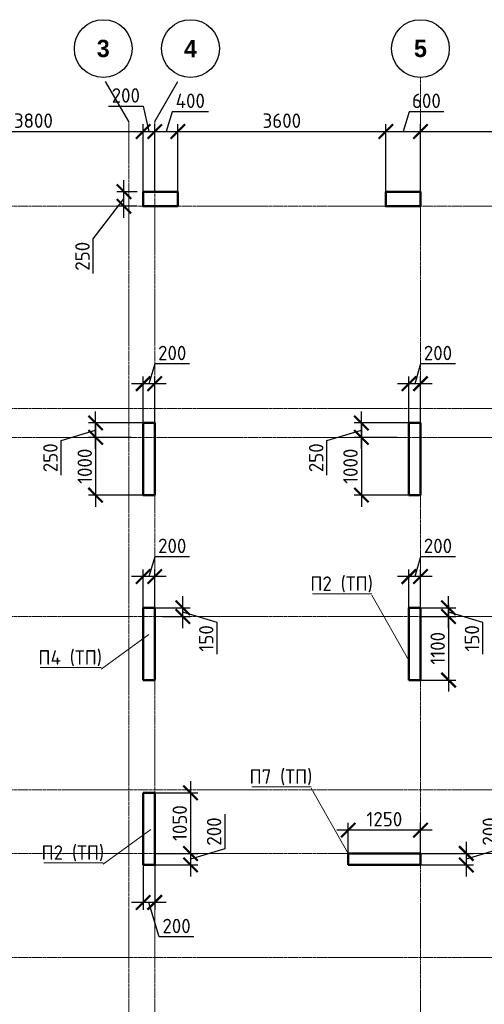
# Model space of a CAD drawing. Header units: millimetres. Extents: x 247266 to 730847, y -636031 to 10052.
# Tile 307 of 330: x 465639 to 473681, y -45802 to -28763. Entities that reach past the tile are written whole.
import ezdxf

# ---------------------------------------------------------------- set-up
doc = ezdxf.new("R2010")
doc.units = ezdxf.units.MM
doc.linetypes.add('______5', pattern=[1100, 800, -100, 100, -100])
doc.linetypes.add('осевая', pattern=[50.8, 31.75, -6.35, 6.35, -6.35])
for name, color, linetype, lineweight in [('Конструкции 0.5', 7, 'Continuous', 50), ('Надписи', 7, 'Continuous', 18), ('Оси', 7, '______5', 18), ('Стена_ бетон не несущ.', 7, 'Continuous', 35), ('Стена_ бетон несущ.', 7, 'Continuous', 70), ('Стена_ кирп. кладка не несущ', 7, 'Continuous', 35)]:
    doc.layers.add(name, color=color, linetype=linetype, lineweight=lineweight)
doc.layers.add('РАЗМЕРЫ', color=7, linetype='Continuous')
doc.styles.add('Century Gothic', font='GOTHIC.TTF')
doc.styles.add('GOST-2.304_Type-B', font='GOST_Common.ttf')
doc.dimstyles.new('СПДС', dxfattribs={"dimscale": 100, "dimtxt": 2.5, "dimasz": 2.5, "dimexe": 1.25, "dimexo": 0, "dimtad": 1, "dimdec": 0, "dimtxsty": 'GOST-2.304_Type-B', "dimblk": 'ARCHTICK', "dimcen": 2.5, "dimdle": 2, "dimadec": 0, "dimazin": 2, "dimtfac": 0.75, "dimtdec": 0, "dimtmove": 1, "dimatfit": 3, "dimfxl": 1, "dimtolj": 1, "dimarcsym": 1})

# ---------------------------------------------------------------- blocks, each defined once
blk = doc.blocks.new('NSY101')
at = {"color": 0, "linetype": 'ByBlock', "lineweight": -2}
blk.add_circle((0, 0), 50, dxfattribs=at)
blk = doc.blocks.new('оси 2.2-2.3')
at = {"layer": 'Оси', "color": 16, "linetype": '______5', "lineweight": 25, "transparency": 33554687}
for p, q in [((482754.9, -105027.5), (482318.8, -104272.1)), ((483204.9, -105027.5), (483641.1, -104272.1))]:
    blk.add_line(p, q, dxfattribs=at)
at = {"layer": 'Оси', "color": 16, "linetype": 'осевая', "lineweight": 0, "transparency": 33554687}
for p, q in [((487804.9, -104267.9), (487804.9, -134893.5)), ((482754.9, -105027.5), (482754.9, -134138.1)), ((483204.9, -105027.5), (483204.9, -134138.1)), ((468076.3, -106495.4), (524372.9, -106495.4)), ((468076.3, -109995.4), (524372.9, -109995.4)), ((468653.8, -110495.4), (523696.4, -110495.4)), ((468076.3, -113595.4), (524372.9, -113595.4)), ((468076.3, -116595.4), (524372.9, -116595.4)), ((468076.3, -117695.4), (524372.9, -117695.4)), ((468076.3, -119495.4), (524372.9, -119495.4))]:
    blk.add_line(p, q, dxfattribs=at)
at = {"layer": 'Оси', "color": 16, "linetype": 'Continuous', "lineweight": 25, "transparency": 33554687, "xscale": 9.999999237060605, "yscale": 9.999999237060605, "zscale": 9.999999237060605}
for p in [(482314.4, -103767.9), (483824.4, -103767.9), (487804.4, -103767.9)]:
    blk.add_blockref('NSY101', p, dxfattribs=at)
at = {"layer": 'Оси', "color": 16, "linetype": 'Continuous', "lineweight": 25, "transparency": 33554687, "char_height": 300, "width": 385, "attachment_point": 5, "style": 'Century Gothic'}
for s, insert in [('\\A1;{\\fCentury Gothic|i0|b1;\\H300.000000;\\W1.000000;\\C16;3}\\P', (482314.4, -103767.9)), ('\\A1;{\\fCentury Gothic|i0|b1;\\H300.000000;\\W1.000000;\\C16;4}\\P', (483824.4, -103767.9)), ('\\A1;{\\fCentury Gothic|i0|b1;\\H300.000000;\\W1.000000;\\C16;5}\\P', (487804.4, -103767.9))]:
    blk.add_mtext(s, dxfattribs=dict(at, insert=insert))
blk = doc.blocks.new('_ArchTick')
at = {"color": 0, "linetype": 'ByBlock', "const_width": 0.15}
blk.add_lwpolyline([(-0.5, -0.5), (0.5, 0.5)], dxfattribs=at)
blk = doc.blocks.new('*D1955')
at = {"layer": 'DEFPOINTS', "color": 0, "ltscale": 100}
for p in [(467876, -38941), (468462, -38941), (468109, -39091)]:
    blk.add_point(p, dxfattribs=at)
at = {"layer": 'РАЗМЕРЫ', "color": 0, "lineweight": -2}
for p, q in [((468462, -39291), (468462, -38741)), ((467876, -38941), (468587, -38941)), ((469056, -39194), (468462, -39016)), ((468109, -39091), (468587, -39091)), ((469056, -39744), (469056, -39194))]:
    blk.add_line(p, q, dxfattribs=at)
at = {"layer": 'РАЗМЕРЫ', "color": 0, "lineweight": -2, "ltscale": 100, "xscale": 250, "yscale": 250, "zscale": 250}
for p, rotation in [((468462, -38941), 90), ((468462, -39091), 270)]:
    blk.add_blockref('_ArchTick', p, dxfattribs=dict(at, rotation=rotation))
at = {"layer": 'РАЗМЕРЫ', "color": 0, "lineweight": 0, "ltscale": 100, "insert": (468868, -39469), "char_height": 250, "attachment_point": 5, "rotation": 90, "style": 'GOST-2.304_Type-B'}
blk.add_mtext('\\A1;150', dxfattribs=at)
blk = doc.blocks.new('*D1956')
at = {"layer": 'DEFPOINTS', "color": 0, "ltscale": 100}
for p in [(467776, -38400), (467776, -38941), (467976, -38941)]:
    blk.add_point(p, dxfattribs=at)
at = {"layer": 'РАЗМЕРЫ', "color": 0, "lineweight": -2}
for p, q in [((467979, -38056), (467876, -38400)), ((468580, -38056), (467979, -38056)), ((467776, -38941), (467776, -38275)), ((467976, -38941), (467976, -38275)), ((468176, -38400), (467576, -38400))]:
    blk.add_line(p, q, dxfattribs=at)
at = {"layer": 'РАЗМЕРЫ', "color": 0, "lineweight": -2, "ltscale": 100, "xscale": 250, "yscale": 250, "zscale": 250, "rotation": 180}
blk.add_blockref('_ArchTick', (467776, -38400), dxfattribs=at)
at = {"layer": 'РАЗМЕРЫ', "color": 0, "lineweight": -2, "ltscale": 100, "xscale": 250, "yscale": 250, "zscale": 250}
blk.add_blockref('_ArchTick', (467976, -38400), dxfattribs=at)
at = {"layer": 'РАЗМЕРЫ', "color": 0, "lineweight": 0, "ltscale": 100, "insert": (468279, -37869), "char_height": 250, "attachment_point": 5, "style": 'GOST-2.304_Type-B'}
blk.add_mtext('\\A1;200', dxfattribs=at)
blk = doc.blocks.new('*D1959')
at = {"layer": 'DEFPOINTS', "color": 0, "ltscale": 100}
for p in [(467925, -42141), (467976, -43191), (468596, -43191)]:
    blk.add_point(p, dxfattribs=at)
at = {"layer": 'РАЗМЕРЫ', "color": 0, "lineweight": -2}
for p, q in [((468596, -41941), (468596, -43391)), ((467925, -42141), (468721, -42141)), ((467976, -43191), (468721, -43191))]:
    blk.add_line(p, q, dxfattribs=at)
at = {"layer": 'РАЗМЕРЫ', "color": 0, "lineweight": -2, "ltscale": 100, "xscale": 250, "yscale": 250, "zscale": 250}
for p, rotation in [((468596, -42141), 90), ((468596, -43191), 270)]:
    blk.add_blockref('_ArchTick', p, dxfattribs=dict(at, rotation=rotation))
at = {"layer": 'РАЗМЕРЫ', "color": 0, "lineweight": 0, "ltscale": 100, "insert": (468409, -42666), "char_height": 250, "attachment_point": 5, "rotation": 90, "style": 'GOST-2.304_Type-B'}
blk.add_mtext('\\A1;1050', dxfattribs=at)
blk = doc.blocks.new('*D1960')
at = {"layer": 'DEFPOINTS', "color": 0, "ltscale": 100}
for p in [(468261, -43191), (467976, -43391), (468596, -43391)]:
    blk.add_point(p, dxfattribs=at)
at = {"layer": 'РАЗМЕРЫ', "color": 0, "lineweight": -2}
for p, q in [((469191, -42512), (469191, -43112)), ((468596, -42991), (468596, -43591)), ((468261, -43191), (468721, -43191)), ((469191, -43112), (468596, -43291)), ((467976, -43391), (468721, -43391))]:
    blk.add_line(p, q, dxfattribs=at)
at = {"layer": 'РАЗМЕРЫ', "color": 0, "lineweight": -2, "ltscale": 100, "xscale": 250, "yscale": 250, "zscale": 250}
for p, rotation in [((468596, -43191), 90), ((468596, -43391), 270)]:
    blk.add_blockref('_ArchTick', p, dxfattribs=dict(at, rotation=rotation))
at = {"layer": 'РАЗМЕРЫ', "color": 0, "lineweight": 0, "ltscale": 100, "insert": (469003, -42812), "char_height": 250, "attachment_point": 5, "rotation": 90, "style": 'GOST-2.304_Type-B'}
blk.add_mtext('\\A1;200', dxfattribs=at)
blk = doc.blocks.new('*D1961')
at = {"layer": 'DEFPOINTS', "color": 0, "ltscale": 100}
for p in [(467776, -43391), (467976, -43391), (467776, -44040)]:
    blk.add_point(p, dxfattribs=at)
at = {"layer": 'РАЗМЕРЫ', "color": 0, "lineweight": -2}
for p, q in [((467776, -43391), (467776, -44165)), ((467976, -43391), (467976, -44165)), ((468176, -44040), (467576, -44040)), ((468054, -44634), (467876, -44040)), ((468655, -44634), (468054, -44634))]:
    blk.add_line(p, q, dxfattribs=at)
at = {"layer": 'РАЗМЕРЫ', "color": 0, "lineweight": -2, "ltscale": 100, "xscale": 250, "yscale": 250, "zscale": 250, "rotation": 180}
blk.add_blockref('_ArchTick', (467776, -44040), dxfattribs=at)
at = {"layer": 'РАЗМЕРЫ', "color": 0, "lineweight": -2, "ltscale": 100, "xscale": 250, "yscale": 250, "zscale": 250}
blk.add_blockref('_ArchTick', (467976, -44040), dxfattribs=at)
at = {"layer": 'РАЗМЕРЫ', "color": 0, "lineweight": 0, "ltscale": 100, "insert": (468354, -44447), "char_height": 250, "attachment_point": 5, "style": 'GOST-2.304_Type-B'}
blk.add_mtext('\\A1;200', dxfattribs=at)
blk = doc.blocks.new('*D1851')
at = {"layer": 'DEFPOINTS', "color": 0, "ltscale": 100}
for p in [(472476, -38941), (473062, -38941), (472709, -39091)]:
    blk.add_point(p, dxfattribs=at)
at = {"layer": 'РАЗМЕРЫ', "color": 0, "lineweight": -2}
for p, q in [((473062, -39291), (473062, -38741)), ((472476, -38941), (473187, -38941)), ((473656, -39194), (473062, -39016)), ((472709, -39091), (473187, -39091)), ((473656, -39744), (473656, -39194))]:
    blk.add_line(p, q, dxfattribs=at)
at = {"layer": 'РАЗМЕРЫ', "color": 0, "lineweight": -2, "ltscale": 100, "xscale": 250, "yscale": 250, "zscale": 250}
for p, rotation in [((473062, -38941), 90), ((473062, -39091), 270)]:
    blk.add_blockref('_ArchTick', p, dxfattribs=dict(at, rotation=rotation))
at = {"layer": 'РАЗМЕРЫ', "color": 0, "lineweight": 0, "ltscale": 100, "insert": (473468, -39469), "char_height": 250, "attachment_point": 5, "rotation": 90, "style": 'GOST-2.304_Type-B'}
blk.add_mtext('\\A1;150', dxfattribs=at)
blk = doc.blocks.new('*D1852')
at = {"layer": 'DEFPOINTS', "color": 0, "ltscale": 100}
for p in [(472576, -39091), (472576, -40191), (473062, -40191)]:
    blk.add_point(p, dxfattribs=at)
at = {"layer": 'РАЗМЕРЫ', "color": 0, "lineweight": -2}
for p, q in [((473062, -38891), (473062, -40391)), ((472576, -39091), (473187, -39091)), ((472576, -40191), (473187, -40191))]:
    blk.add_line(p, q, dxfattribs=at)
at = {"layer": 'РАЗМЕРЫ', "color": 0, "lineweight": -2, "ltscale": 100, "xscale": 250, "yscale": 250, "zscale": 250}
for p, rotation in [((473062, -39091), 90), ((473062, -40191), 270)]:
    blk.add_blockref('_ArchTick', p, dxfattribs=dict(at, rotation=rotation))
at = {"layer": 'РАЗМЕРЫ', "color": 0, "lineweight": 0, "ltscale": 100, "insert": (472874, -39641), "char_height": 250, "attachment_point": 5, "rotation": 90, "style": 'GOST-2.304_Type-B'}
blk.add_mtext('\\A1;1100', dxfattribs=at)
blk = doc.blocks.new('*D1853')
at = {"layer": 'DEFPOINTS', "color": 0, "ltscale": 100}
for p in [(472376, -38400), (472376, -38941), (472576, -38941)]:
    blk.add_point(p, dxfattribs=at)
at = {"layer": 'РАЗМЕРЫ', "color": 0, "lineweight": -2}
for p, q in [((472579, -38056), (472476, -38400)), ((473180, -38056), (472579, -38056)), ((472376, -38941), (472376, -38275)), ((472576, -38941), (472576, -38275)), ((472776, -38400), (472176, -38400))]:
    blk.add_line(p, q, dxfattribs=at)
at = {"layer": 'РАЗМЕРЫ', "color": 0, "lineweight": -2, "ltscale": 100, "xscale": 250, "yscale": 250, "zscale": 250, "rotation": 180}
blk.add_blockref('_ArchTick', (472376, -38400), dxfattribs=at)
at = {"layer": 'РАЗМЕРЫ', "color": 0, "lineweight": -2, "ltscale": 100, "xscale": 250, "yscale": 250, "zscale": 250}
blk.add_blockref('_ArchTick', (472576, -38400), dxfattribs=at)
at = {"layer": 'РАЗМЕРЫ', "color": 0, "lineweight": 0, "ltscale": 100, "insert": (472879, -37869), "char_height": 250, "attachment_point": 5, "style": 'GOST-2.304_Type-B'}
blk.add_mtext('\\A1;200', dxfattribs=at)
blk = doc.blocks.new('*D1962')
at = {"layer": 'DEFPOINTS', "color": 0, "ltscale": 100}
for p in [(471326, -42787), (471326, -43191), (472576, -43291)]:
    blk.add_point(p, dxfattribs=at)
at = {"layer": 'РАЗМЕРЫ', "color": 0, "lineweight": -2}
for p, q in [((471326, -43191), (471326, -42662)), ((472576, -43291), (472576, -42662)), ((472776, -42787), (471126, -42787))]:
    blk.add_line(p, q, dxfattribs=at)
at = {"layer": 'РАЗМЕРЫ', "color": 0, "lineweight": -2, "ltscale": 100, "xscale": 250, "yscale": 250, "zscale": 250, "rotation": 180}
blk.add_blockref('_ArchTick', (471326, -42787), dxfattribs=at)
at = {"layer": 'РАЗМЕРЫ', "color": 0, "lineweight": -2, "ltscale": 100, "xscale": 250, "yscale": 250, "zscale": 250}
blk.add_blockref('_ArchTick', (472576, -42787), dxfattribs=at)
at = {"layer": 'РАЗМЕРЫ', "color": 0, "lineweight": 0, "ltscale": 100, "insert": (471951, -42599), "char_height": 250, "attachment_point": 5, "style": 'GOST-2.304_Type-B'}
blk.add_mtext('\\A1;1250', dxfattribs=at)
blk = doc.blocks.new('*D1963')
at = {"layer": 'DEFPOINTS', "color": 0, "ltscale": 100}
for p in [(472143, -43191), (472143, -43391), (473369, -43391)]:
    blk.add_point(p, dxfattribs=at)
at = {"layer": 'РАЗМЕРЫ', "color": 0, "lineweight": -2}
for p, q in [((473963, -42512), (473963, -43112)), ((473369, -42991), (473369, -43591)), ((472143, -43191), (473494, -43191)), ((473963, -43112), (473369, -43291)), ((472143, -43391), (473494, -43391))]:
    blk.add_line(p, q, dxfattribs=at)
at = {"layer": 'РАЗМЕРЫ', "color": 0, "lineweight": -2, "ltscale": 100, "xscale": 250, "yscale": 250, "zscale": 250}
for p, rotation in [((473369, -43191), 90), ((473369, -43391), 270)]:
    blk.add_blockref('_ArchTick', p, dxfattribs=dict(at, rotation=rotation))
at = {"layer": 'РАЗМЕРЫ', "color": 0, "lineweight": 0, "ltscale": 100, "insert": (473775, -42812), "char_height": 250, "attachment_point": 5, "rotation": 90, "style": 'GOST-2.304_Type-B'}
blk.add_mtext('\\A1;200', dxfattribs=at)
blk = doc.blocks.new('*D2047')
at = {"layer": 'DEFPOINTS', "color": 0, "ltscale": 100}
for p in [(472170, -35991), (471553, -36991), (472376, -36991)]:
    blk.add_point(p, dxfattribs=at)
at = {"layer": 'РАЗМЕРЫ', "color": 0, "lineweight": -2}
for p, q in [((471553, -35791), (471553, -37191)), ((472170, -35991), (471428, -35991)), ((472376, -36991), (471428, -36991))]:
    blk.add_line(p, q, dxfattribs=at)
at = {"layer": 'РАЗМЕРЫ', "color": 0, "lineweight": -2, "ltscale": 100, "xscale": 250, "yscale": 250, "zscale": 250}
for p, rotation in [((471553, -35991), 90), ((471553, -36991), 270)]:
    blk.add_blockref('_ArchTick', p, dxfattribs=dict(at, rotation=rotation))
at = {"layer": 'РАЗМЕРЫ', "color": 0, "lineweight": 0, "ltscale": 100, "insert": (471365, -36491), "char_height": 250, "attachment_point": 5, "rotation": 90, "style": 'GOST-2.304_Type-B'}
blk.add_mtext('\\A1;1000', dxfattribs=at)
blk = doc.blocks.new('*D1903')
at = {"layer": 'DEFPOINTS', "color": 0, "ltscale": 100}
for p in [(467569, -35991), (466953, -36991), (467776, -36991)]:
    blk.add_point(p, dxfattribs=at)
at = {"layer": 'РАЗМЕРЫ', "color": 0, "lineweight": -2}
for p, q in [((466953, -35791), (466953, -37191)), ((467569, -35991), (466828, -35991)), ((467776, -36991), (466828, -36991))]:
    blk.add_line(p, q, dxfattribs=at)
at = {"layer": 'РАЗМЕРЫ', "color": 0, "lineweight": -2, "ltscale": 100, "xscale": 250, "yscale": 250, "zscale": 250}
for p, rotation in [((466953, -35991), 90), ((466953, -36991), 270)]:
    blk.add_blockref('_ArchTick', p, dxfattribs=dict(at, rotation=rotation))
at = {"layer": 'РАЗМЕРЫ', "color": 0, "lineweight": 0, "ltscale": 100, "insert": (466765, -36491), "char_height": 250, "attachment_point": 5, "rotation": 90, "style": 'GOST-2.304_Type-B'}
blk.add_mtext('\\A1;1000', dxfattribs=at)
blk = doc.blocks.new('*D1942')
at = {"layer": 'DEFPOINTS', "color": 0, "ltscale": 100}
for p in [(467444, -31741), (467672, -31741), (467668, -31991)]:
    blk.add_point(p, dxfattribs=at)
at = {"layer": 'РАЗМЕРЫ', "color": 0, "lineweight": -2}
for p, q in [((467444, -32191), (467444, -31541)), ((467672, -31741), (467319, -31741)), ((466913, -32557), (467444, -31866)), ((467668, -31991), (467319, -31991)), ((466913, -33157), (466913, -32557))]:
    blk.add_line(p, q, dxfattribs=at)
at = {"layer": 'РАЗМЕРЫ', "color": 0, "lineweight": -2, "ltscale": 100, "xscale": 250, "yscale": 250, "zscale": 250}
for p, rotation in [((467444, -31741), 90), ((467444, -31991), 270)]:
    blk.add_blockref('_ArchTick', p, dxfattribs=dict(at, rotation=rotation))
at = {"layer": 'РАЗМЕРЫ', "color": 0, "lineweight": 0, "ltscale": 100, "insert": (466725, -32857), "char_height": 250, "attachment_point": 5, "rotation": 90, "style": 'GOST-2.304_Type-B'}
blk.add_mtext('\\A1;250', dxfattribs=at)
blk = doc.blocks.new('*D2057')
at = {"layer": 'DEFPOINTS', "color": 0, "ltscale": 100}
for p in [(466953, -35741), (467836, -35741), (467569, -35991)]:
    blk.add_point(p, dxfattribs=at)
at = {"layer": 'РАЗМЕРЫ', "color": 0, "lineweight": -2}
for p, q in [((466953, -36191), (466953, -35541)), ((467836, -35741), (466828, -35741)), ((466358, -36044), (466953, -35866)), ((466358, -36644), (466358, -36044)), ((467569, -35991), (466828, -35991))]:
    blk.add_line(p, q, dxfattribs=at)
at = {"layer": 'РАЗМЕРЫ', "color": 0, "lineweight": -2, "ltscale": 100, "xscale": 250, "yscale": 250, "zscale": 250}
for p, rotation in [((466953, -35741), 90), ((466953, -35991), 270)]:
    blk.add_blockref('_ArchTick', p, dxfattribs=dict(at, rotation=rotation))
at = {"layer": 'РАЗМЕРЫ', "color": 0, "lineweight": 0, "ltscale": 100, "insert": (466171, -36344), "char_height": 250, "attachment_point": 5, "rotation": 90, "style": 'GOST-2.304_Type-B'}
blk.add_mtext('\\A1;250', dxfattribs=at)
blk = doc.blocks.new('*D2058')
at = {"layer": 'DEFPOINTS', "color": 0, "ltscale": 100}
for p in [(467776, -35062), (467776, -35741), (467976, -35741)]:
    blk.add_point(p, dxfattribs=at)
at = {"layer": 'РАЗМЕРЫ', "color": 0, "lineweight": -2}
for p, q in [((467979, -34718), (467876, -35062)), ((468580, -34718), (467979, -34718)), ((468176, -35062), (467576, -35062)), ((467776, -35741), (467776, -34937)), ((467976, -35741), (467976, -34937))]:
    blk.add_line(p, q, dxfattribs=at)
at = {"layer": 'РАЗМЕРЫ', "color": 0, "lineweight": -2, "ltscale": 100, "xscale": 250, "yscale": 250, "zscale": 250, "rotation": 180}
blk.add_blockref('_ArchTick', (467776, -35062), dxfattribs=at)
at = {"layer": 'РАЗМЕРЫ', "color": 0, "lineweight": -2, "ltscale": 100, "xscale": 250, "yscale": 250, "zscale": 250}
blk.add_blockref('_ArchTick', (467976, -35062), dxfattribs=at)
at = {"layer": 'РАЗМЕРЫ', "color": 0, "lineweight": 0, "ltscale": 100, "insert": (468279, -34531), "char_height": 250, "attachment_point": 5, "style": 'GOST-2.304_Type-B'}
blk.add_mtext('\\A1;200', dxfattribs=at)
blk = doc.blocks.new('*D1939')
at = {"layer": 'DEFPOINTS', "color": 0, "ltscale": 100}
for p in [(471553, -35741), (472436, -35741), (472170, -35991)]:
    blk.add_point(p, dxfattribs=at)
at = {"layer": 'РАЗМЕРЫ', "color": 0, "lineweight": -2}
for p, q in [((471553, -36191), (471553, -35541)), ((472436, -35741), (471428, -35741)), ((470958, -36044), (471553, -35866)), ((470958, -36644), (470958, -36044)), ((472170, -35991), (471428, -35991))]:
    blk.add_line(p, q, dxfattribs=at)
at = {"layer": 'РАЗМЕРЫ', "color": 0, "lineweight": -2, "ltscale": 100, "xscale": 250, "yscale": 250, "zscale": 250}
for p, rotation in [((471553, -35741), 90), ((471553, -35991), 270)]:
    blk.add_blockref('_ArchTick', p, dxfattribs=dict(at, rotation=rotation))
at = {"layer": 'РАЗМЕРЫ', "color": 0, "lineweight": 0, "ltscale": 100, "insert": (470771, -36344), "char_height": 250, "attachment_point": 5, "rotation": 90, "style": 'GOST-2.304_Type-B'}
blk.add_mtext('\\A1;250', dxfattribs=at)
blk = doc.blocks.new('*D1940')
at = {"layer": 'DEFPOINTS', "color": 0, "ltscale": 100}
for p in [(472376, -35062), (472376, -35741), (472576, -35741)]:
    blk.add_point(p, dxfattribs=at)
at = {"layer": 'РАЗМЕРЫ', "color": 0, "lineweight": -2}
for p, q in [((472579, -34718), (472476, -35062)), ((473180, -34718), (472579, -34718)), ((472776, -35062), (472176, -35062)), ((472376, -35741), (472376, -34937)), ((472576, -35741), (472576, -34937))]:
    blk.add_line(p, q, dxfattribs=at)
at = {"layer": 'РАЗМЕРЫ', "color": 0, "lineweight": -2, "ltscale": 100, "xscale": 250, "yscale": 250, "zscale": 250, "rotation": 180}
blk.add_blockref('_ArchTick', (472376, -35062), dxfattribs=at)
at = {"layer": 'РАЗМЕРЫ', "color": 0, "lineweight": -2, "ltscale": 100, "xscale": 250, "yscale": 250, "zscale": 250}
blk.add_blockref('_ArchTick', (472576, -35062), dxfattribs=at)
at = {"layer": 'РАЗМЕРЫ', "color": 0, "lineweight": 0, "ltscale": 100, "insert": (472879, -34531), "char_height": 250, "attachment_point": 5, "style": 'GOST-2.304_Type-B'}
blk.add_mtext('\\A1;200', dxfattribs=at)
blk = doc.blocks.new('*D2062')
at = {"layer": 'DEFPOINTS', "color": 0, "ltscale": 100}
for p in [(467776, -30699), (463976, -31741), (467776, -31741)]:
    blk.add_point(p, dxfattribs=at)
at = {"layer": 'РАЗМЕРЫ', "color": 0, "lineweight": -2}
for p, q in [((463976, -31741), (463976, -30574)), ((467776, -31741), (467776, -30574)), ((463776, -30699), (467976, -30699))]:
    blk.add_line(p, q, dxfattribs=at)
at = {"layer": 'РАЗМЕРЫ', "color": 0, "lineweight": -2, "ltscale": 100, "xscale": 250, "yscale": 250, "zscale": 250, "rotation": 180}
blk.add_blockref('_ArchTick', (463976, -30699), dxfattribs=at)
at = {"layer": 'РАЗМЕРЫ', "color": 0, "lineweight": -2, "ltscale": 100, "xscale": 250, "yscale": 250, "zscale": 250}
blk.add_blockref('_ArchTick', (467776, -30699), dxfattribs=at)
at = {"layer": 'РАЗМЕРЫ', "color": 0, "lineweight": 0, "ltscale": 100, "insert": (465876, -30511), "char_height": 250, "attachment_point": 5, "style": 'GOST-2.304_Type-B'}
blk.add_mtext('\\A1;3800', dxfattribs=at)
blk = doc.blocks.new('*D2063')
at = {"layer": 'DEFPOINTS', "color": 0, "ltscale": 100}
for p in [(467976, -30699), (467776, -31741), (467976, -31741)]:
    blk.add_point(p, dxfattribs=at)
at = {"layer": 'РАЗМЕРЫ', "color": 0, "lineweight": -2}
for p, q in [((467175, -30262), (467776, -30262)), ((467776, -30262), (467876, -30699)), ((467776, -31741), (467776, -30574)), ((467976, -31741), (467976, -30574)), ((467576, -30699), (468176, -30699))]:
    blk.add_line(p, q, dxfattribs=at)
at = {"layer": 'РАЗМЕРЫ', "color": 0, "lineweight": -2, "ltscale": 100, "xscale": 250, "yscale": 250, "zscale": 250, "rotation": 180}
blk.add_blockref('_ArchTick', (467776, -30699), dxfattribs=at)
at = {"layer": 'РАЗМЕРЫ', "color": 0, "lineweight": -2, "ltscale": 100, "xscale": 250, "yscale": 250, "zscale": 250}
blk.add_blockref('_ArchTick', (467976, -30699), dxfattribs=at)
at = {"layer": 'РАЗМЕРЫ', "color": 0, "lineweight": 0, "ltscale": 100, "insert": (467476, -30074), "char_height": 250, "attachment_point": 5, "style": 'GOST-2.304_Type-B'}
blk.add_mtext('\\A1;200', dxfattribs=at)
blk = doc.blocks.new('*D2064')
at = {"layer": 'DEFPOINTS', "color": 0, "ltscale": 100}
for p in [(468376, -30699), (467976, -31741), (468376, -31741)]:
    blk.add_point(p, dxfattribs=at)
at = {"layer": 'РАЗМЕРЫ', "color": 0, "lineweight": -2}
for p, q in [((468279, -30355), (468176, -30699)), ((468905, -30355), (468279, -30355)), ((467976, -31741), (467976, -30574)), ((468376, -31741), (468376, -30574)), ((467776, -30699), (468576, -30699))]:
    blk.add_line(p, q, dxfattribs=at)
at = {"layer": 'РАЗМЕРЫ', "color": 0, "lineweight": -2, "ltscale": 100, "xscale": 250, "yscale": 250, "zscale": 250, "rotation": 180}
blk.add_blockref('_ArchTick', (467976, -30699), dxfattribs=at)
at = {"layer": 'РАЗМЕРЫ', "color": 0, "lineweight": -2, "ltscale": 100, "xscale": 250, "yscale": 250, "zscale": 250}
blk.add_blockref('_ArchTick', (468376, -30699), dxfattribs=at)
at = {"layer": 'РАЗМЕРЫ', "color": 0, "lineweight": 0, "ltscale": 100, "insert": (468592, -30167), "char_height": 250, "attachment_point": 5, "style": 'GOST-2.304_Type-B'}
blk.add_mtext('\\A1;400', dxfattribs=at)
blk = doc.blocks.new('*D2065')
at = {"layer": 'DEFPOINTS', "color": 0, "ltscale": 100}
for p in [(471976, -30699), (468376, -31741), (471976, -31741)]:
    blk.add_point(p, dxfattribs=at)
at = {"layer": 'РАЗМЕРЫ', "color": 0, "lineweight": -2}
for p, q in [((468376, -31741), (468376, -30574)), ((471976, -31741), (471976, -30574)), ((468176, -30699), (472176, -30699))]:
    blk.add_line(p, q, dxfattribs=at)
at = {"layer": 'РАЗМЕРЫ', "color": 0, "lineweight": -2, "ltscale": 100, "xscale": 250, "yscale": 250, "zscale": 250, "rotation": 180}
blk.add_blockref('_ArchTick', (468376, -30699), dxfattribs=at)
at = {"layer": 'РАЗМЕРЫ', "color": 0, "lineweight": -2, "ltscale": 100, "xscale": 250, "yscale": 250, "zscale": 250}
blk.add_blockref('_ArchTick', (471976, -30699), dxfattribs=at)
at = {"layer": 'РАЗМЕРЫ', "color": 0, "lineweight": 0, "ltscale": 100, "insert": (470176, -30511), "char_height": 250, "attachment_point": 5, "style": 'GOST-2.304_Type-B'}
blk.add_mtext('\\A1;3600', dxfattribs=at)
blk = doc.blocks.new('*D2066')
at = {"layer": 'DEFPOINTS', "color": 0, "ltscale": 100}
for p in [(472576, -30699), (471976, -31741), (472576, -31741)]:
    blk.add_point(p, dxfattribs=at)
at = {"layer": 'РАЗМЕРЫ', "color": 0, "lineweight": -2}
for p, q in [((472379, -30355), (472276, -30699)), ((472979, -30355), (472379, -30355)), ((471976, -31741), (471976, -30574)), ((472576, -31741), (472576, -30574)), ((471776, -30699), (472776, -30699))]:
    blk.add_line(p, q, dxfattribs=at)
at = {"layer": 'РАЗМЕРЫ', "color": 0, "lineweight": -2, "ltscale": 100, "xscale": 250, "yscale": 250, "zscale": 250, "rotation": 180}
blk.add_blockref('_ArchTick', (471976, -30699), dxfattribs=at)
at = {"layer": 'РАЗМЕРЫ', "color": 0, "lineweight": -2, "ltscale": 100, "xscale": 250, "yscale": 250, "zscale": 250}
blk.add_blockref('_ArchTick', (472576, -30699), dxfattribs=at)
at = {"layer": 'РАЗМЕРЫ', "color": 0, "lineweight": 0, "ltscale": 100, "insert": (472679, -30167), "char_height": 250, "attachment_point": 5, "style": 'GOST-2.304_Type-B'}
blk.add_mtext('\\A1;600', dxfattribs=at)
blk = doc.blocks.new('*D2067')
at = {"layer": 'DEFPOINTS', "color": 0, "ltscale": 100}
for p in [(478876, -30699), (478876, -31614), (472576, -31741)]:
    blk.add_point(p, dxfattribs=at)
at = {"layer": 'РАЗМЕРЫ', "color": 0, "lineweight": -2}
for p, q in [((472576, -31741), (472576, -30574)), ((478876, -31614), (478876, -30574)), ((472376, -30699), (479076, -30699))]:
    blk.add_line(p, q, dxfattribs=at)
at = {"layer": 'РАЗМЕРЫ', "color": 0, "lineweight": -2, "ltscale": 100, "xscale": 250, "yscale": 250, "zscale": 250, "rotation": 180}
blk.add_blockref('_ArchTick', (472576, -30699), dxfattribs=at)
at = {"layer": 'РАЗМЕРЫ', "color": 0, "lineweight": -2, "ltscale": 100, "xscale": 250, "yscale": 250, "zscale": 250}
blk.add_blockref('_ArchTick', (478876, -30699), dxfattribs=at)
at = {"layer": 'РАЗМЕРЫ', "color": 0, "lineweight": 0, "ltscale": 100, "insert": (475726, -30511), "char_height": 250, "attachment_point": 5, "style": 'GOST-2.304_Type-B'}
blk.add_mtext('\\A1;6300', dxfattribs=at)

msp = doc.modelspace()

# ---------------------------------------------------------------- linework, layer by layer
at = {"lineweight": 50}
for points in [[(467775.8, -31740.63), (468375.8, -31740.63), (468375.8, -31990.63), (467775.8, -31990.63)], [(471975.8, -31740.63), (472575.8, -31740.63), (472575.8, -31990.63), (471975.8, -31990.63)], [(467775.96, -35740.63), (467975.96, -35740.63), (467975.96, -36990.63), (467775.96, -36990.63)], [(472375.96, -35740.63), (472575.96, -35740.63), (472575.96, -36990.63), (472375.96, -36990.63)]]:
    msp.add_lwpolyline(points, close=True, dxfattribs=at)
for points in [[(467775.96, -35740.63), (467975.96, -35740.63), (467975.96, -36990.63), (467775.96, -36990.63)], [(472375.96, -35740.63), (472575.96, -35740.63), (472575.96, -36990.63), (472375.96, -36990.63)]]:
    msp.add_lwpolyline(points, close=True)
at = {"layer": 'Конструкции 0.5'}
for p, q in [((467775.95, -36990.63), (467975.78, -36990.63)), ((472376.12, -36990.63), (472575.95, -36990.63)), ((467775.95, -38940.63), (467775.95, -40190.63)), ((467975.95, -38940.63), (467775.95, -38940.63)), ((467975.95, -40190.63), (467975.95, -38940.63)), ((472495.95, -38940.63), (472375.95, -38940.63)), ((472375.95, -38940.63), (472375.95, -40190.63)), ((472575.95, -38940.63), (472495.95, -38940.63)), ((472575.95, -39570.63), (472575.95, -38940.63)), ((472575.95, -39690.63), (472575.95, -39570.63)), ((472575.95, -40190.63), (472575.95, -39690.63)), ((467775.95, -40190.63), (467975.95, -40190.63)), ((472375.95, -40190.63), (472495.95, -40190.63)), ((472495.95, -40190.63), (472575.95, -40190.63)), ((467775.95, -42140.63), (467775.95, -43390.63)), ((467975.95, -42140.63), (467775.95, -42140.63)), ((467975.95, -43390.63), (467975.95, -42140.63)), ((472375.95, -43190.63), (471325.95, -43190.63)), ((471325.95, -43190.63), (471325.95, -43390.63)), ((472495.95, -43190.63), (472375.95, -43190.63)), ((472575.95, -43190.63), (472495.95, -43190.63)), ((472575.95, -43390.63), (472575.95, -43190.63)), ((467775.95, -43390.63), (467975.95, -43390.63)), ((471325.95, -43390.63), (472375.95, -43390.63)), ((472375.95, -43390.63), (472495.95, -43390.63)), ((472495.95, -43390.63), (472575.95, -43390.63))]:
    msp.add_line(p, q, dxfattribs=at)
at = {"layer": 'Надписи', "lineweight": 15, "ltscale": 0.3}
for p, q in [((470705.04, -38697.19), (471736.55, -38697.19)), ((471736.2, -38722.21), (471736.1, -38722.21)), ((472375.95, -39850.88), (471736.2, -38722.21)), ((472375.95, -39850.88), (471736.2, -38722.21)), ((472375.95, -39850.88), (471736.2, -38722.21)), ((467872.39, -39402.19), (467050.72, -39999.73)), ((467872.39, -39402.19), (467050.72, -39999.73)), ((467872.39, -39402.19), (467050.72, -39999.73)), ((465994.55, -39974.71), (467051.08, -39974.71)), ((467050.72, -39999.73), (467050.62, -39999.73)), ((469655.04, -42036.94), (470686.55, -42036.94)), ((470686.2, -42061.96), (470686.1, -42061.96)), ((471325.95, -43190.63), (470686.2, -42061.96)), ((471325.95, -43190.63), (470686.2, -42061.96)), ((471325.95, -43190.63), (470686.2, -42061.96)), ((467906.68, -42779.38), (467085, -43376.91)), ((467906.68, -42779.38), (467085, -43376.91)), ((467906.68, -42779.38), (467085, -43376.91)), ((466053.84, -43351.89), (467085.36, -43351.89)), ((467085, -43376.91), (467084.9, -43376.91))]:
    msp.add_line(p, q, dxfattribs=at)
at = {"layer": 'РАЗМЕРЫ'}
msp.add_lwpolyline([(468375.8, -31740.63), (467775.95, -31740.63), (467775.95, -31990.63), (468375.8, -31990.63)], close=True, dxfattribs=at)
at = {"layer": 'Стена_ бетон не несущ.', "linetype": 'Continuous', "lineweight": 35, "transparency": 33554687}
for p, q in [((472375.96, -35740.63), (472575.96, -35740.63)), ((472575.96, -36990.63), (472375.96, -36990.63))]:
    msp.add_line(p, q, dxfattribs=at)
at = {"layer": 'Стена_ бетон несущ.', "linetype": 'Continuous', "lineweight": 35, "transparency": 33554687}
for p, q in [((467895.96, -35740.63), (467775.96, -35740.63)), ((467775.96, -35740.63), (467775.96, -36990.63)), ((467975.96, -35740.63), (467895.96, -35740.63)), ((467975.96, -35810.63), (467975.96, -35740.63)), ((472575.96, -35740.63), (472375.96, -35740.63)), ((472375.96, -35740.63), (472375.96, -36990.63)), ((472575.96, -36990.63), (472575.96, -35740.63)), ((467975.96, -36990.63), (467975.96, -35810.63)), ((467775.96, -36990.63), (467895.96, -36990.63)), ((467895.96, -36990.63), (467975.96, -36990.63)), ((472375.96, -36990.63), (472575.96, -36990.63))]:
    msp.add_line(p, q, dxfattribs=at)
at = {"layer": 'Стена_ кирп. кладка не несущ', "linetype": 'Continuous', "lineweight": 25, "transparency": 33554687}
for p, q in [((467775.96, -35740.63), (467895.96, -35740.63)), ((467975.96, -35740.63), (467975.96, -35810.63))]:
    msp.add_line(p, q, dxfattribs=at)

# ---------------------------------------------------------------- block references
at = {"layer": 'РАЗМЕРЫ'}
msp.add_blockref('оси 2.2-2.3', (-15228.9, 74504.73), dxfattribs=at)

# ---------------------------------------------------------------- texts
at = {"layer": 'Надписи', "ltscale": 0.3, "char_height": 250, "attachment_point": 2, "style": 'GOST-2.304_Type-B'}
for s, insert in [('П2 (ТП)', (471210.34, -38397.19)), ('П4 (ТП)', (466512.35, -39674.71)), ('П7 (ТП)', (470160.34, -41736.94)), ('П2 (ТП)', (466559.15, -43051.89))]:
    msp.add_mtext(s, dxfattribs=dict(at, insert=insert))

# ---------------------------------------------------------------- dimensions: what is measured, and where the dimension line sits
at = {"layer": 'РАЗМЕРЫ', "lineweight": 0}
dim = msp.add_linear_dim(base=(467976.04, -30698.74, -3100), p1=(467775.8, -31740.63), p2=(467976.04, -31740.63), dimstyle='СПДС', dxfattribs=at)
dim.commit()
dim.dimension.update_dxf_attribs({"geometry": '*D2063', "text_midpoint": (467713.39, -30261.53, -3100), "dimtype": 160})
for base, p1, p2, picture, middle in [((468375.8, -30698.74, -3100), (467976.04, -31740.63), (468375.8, -31740.63), '*D2064', (468341.58, -30167.24, -3100)), ((472575.8, -30698.74, -3100), (471975.8, -31740.63), (472575.8, -31740.63), '*D2066', (472441.46, -30167.24, -3100)), ((467775.8, -30698.74, -3100), (463975.8, -31740.63), (467775.8, -31740.63), '*D2062', (465875.8, -30511.11, -3100)), ((471975.8, -30698.74, -3100), (468375.8, -31740.63), (471975.8, -31740.63), '*D2065', (470175.8, -30511.11, -3100)), ((478875.95, -30698.74, -3100), (472575.8, -31740.63), (478875.95, -31614.19), '*D2067', (475725.87, -30511.11, -3100)), ((467775.96, -35062.19, -3100), (467975.96, -35740.63), (467775.96, -35740.63, -3100), '*D2058', (468041.62, -34530.69, -3100)), ((472376.04, -35062.19), (472576.04, -35740.63, 3100), (472376.04, -35740.63), '*D1940', (472641.71, -34530.69)), ((467775.95, -38400.04), (467976.04, -38940.63), (467775.95, -38940.63), '*D1956', (468041.66, -37868.54)), ((472375.95, -38400.04), (472576.04, -38940.63), (472375.95, -38940.63), '*D1853', (472641.66, -37868.54)), ((471325.95, -42786.81), (472575.95, -43290.63), (471325.95, -43190.63), '*D1962', (471950.95, -42599.18)), ((467775.95, -44040.35), (467975.95, -43390.63), (467775.95, -43390.63), '*D1961', (468116.69, -44446.85))]:
    dim = msp.add_linear_dim(base=base, p1=p1, p2=p2, dimstyle='СПДС', dxfattribs=at)
    dim.commit()
    dim.dimension.update_dxf_attribs({"geometry": picture, "text_midpoint": middle})
dim = msp.add_linear_dim(base=(467444.22, -31740.63), p1=(467667.82, -31990.63), p2=(467671.92, -31740.63), angle=90, dimstyle='СПДС', dxfattribs=at)
dim.commit()
dim.dimension.update_dxf_attribs({"geometry": '*D1942', "text_midpoint": (466912.97, -32619.13), "dimtype": 160})
for base, p1, p2, picture, middle in [((466952.53, -35740.63, -3100), (467569.46, -35990.63), (467835.96, -35740.63), '*D2057', (466170.78, -36106.36, -3100)), ((471552.62, -35740.63), (472169.55, -35990.63, 3100), (472436.04, -35740.63, 3100), '*D1939', (470770.87, -36106.36)), ((466952.53, -36990.63), (467569.46, -35990.63), (467775.95, -36990.63), '*D1903', (466764.91, -36490.63)), ((471552.7, -36990.63), (472169.62, -35990.63), (472376.12, -36990.63), '*D2047', (471365.08, -36490.63)), ((468461.51, -38940.63), (468109.12, -39090.63), (467875.95, -38940.63), '*D1955', (468868.01, -39256.36)), ((473061.51, -38940.63), (472709.12, -39090.63), (472475.95, -38940.63), '*D1851', (473468.01, -39256.36)), ((473061.51, -40190.63), (472576.04, -39090.63), (472576.04, -40190.63), '*D1852', (472873.88, -39640.63)), ((468596.43, -43190.63), (467924.69, -42140.63), (467976.04, -43190.63), '*D1959', (468408.81, -42665.63)), ((468596.43, -43390.63), (468260.58, -43190.63), (467975.95, -43390.63), '*D1960', (469002.93, -43049.89)), ((473368.8, -43390.63), (472142.53, -43190.63), (472142.53, -43390.63), '*D1963', (473775.3, -43049.89))]:
    dim = msp.add_linear_dim(base=base, p1=p1, p2=p2, angle=90, dimstyle='СПДС', dxfattribs=at)
    dim.commit()
    dim.dimension.update_dxf_attribs({"geometry": picture, "text_midpoint": middle})

doc.saveas('drawing.dxf')
